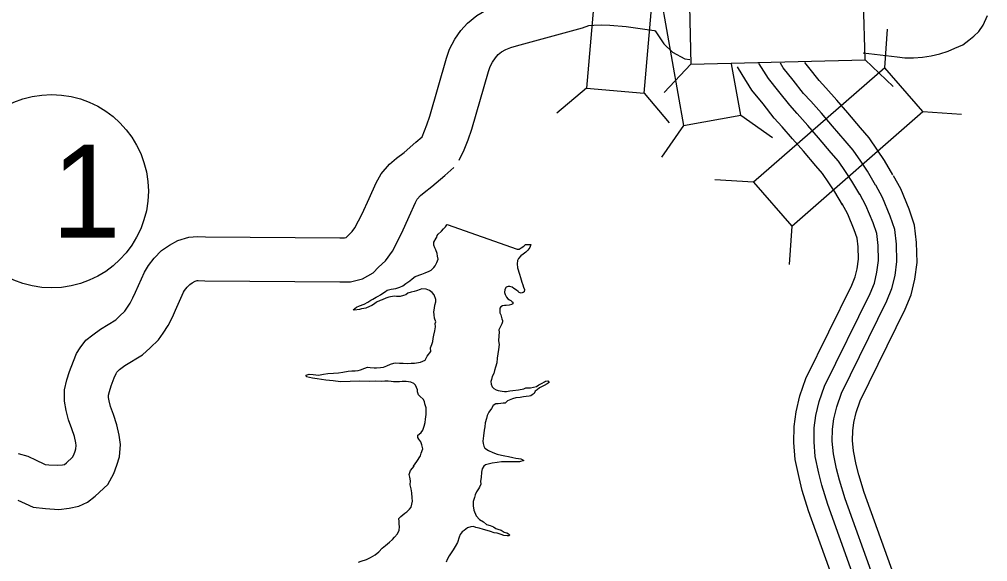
# Model space of a CAD drawing. Extents: x -939622 to -934245, y 1383184 to 1385301.
# Drawn here: x -935705.45 to -935685.64, y 1384342.8 to 1384353.91 of the extents above; entities that cross this region are included whole.
import ezdxf

# ---------------------------------------------------------------- set-up
doc = ezdxf.new("R2010")
doc.units = 0
for name, color, linetype in [('10', 7, 'Continuous'), ('15', 7, 'Continuous'), ('20', 7, 'Continuous'), ('27', 7, 'Continuous'), ('9', 7, 'Continuous')]:
    doc.layers.add(name, color=color, linetype=linetype)

msp = doc.modelspace()

# ---------------------------------------------------------------- linework, layer by layer
at = {"layer": '10'}
for points in [[(-935697.21, 1384351.5), (-935697.112, 1384351.745), (-935697.054, 1384351.923), (-935696.709, 1384353.112), (-935696.646, 1384353.296), (-935696.542, 1384353.503), (-935696.414, 1384353.677), (-935696.283, 1384353.831), (-935696.092, 1384353.989), (-935695.89, 1384354.1), (-935695.69, 1384354.184), (-935695.518, 1384354.231), (-935694.187, 1384354.6), (-935693.979, 1384354.666), (-935693.756, 1384354.689), (-935693.533, 1384354.697), (-935693.317, 1384354.691), (-935692.93, 1384354.658), (-935692.621, 1384354.613), (-935692.258, 1384354.561), (-935692.065, 1384354.5), (-935691.891, 1384354.4), (-935691.743, 1384354.248), (-935691.678, 1384354.156)], [(-935685.728, 1384353.788), (-935685.636, 1384353.989)], [(-935696.447, 1384351.022), (-935696.347, 1384351.235), (-935696.266, 1384351.439), (-935696.194, 1384351.658), (-935695.852, 1384352.839), (-935695.815, 1384352.945), (-935695.771, 1384353.032), (-935695.708, 1384353.118), (-935695.649, 1384353.187), (-935695.584, 1384353.241), (-935695.498, 1384353.288), (-935695.394, 1384353.332), (-935695.278, 1384353.364), (-935693.929, 1384353.737), (-935693.795, 1384353.78), (-935693.695, 1384353.79), (-935693.528, 1384353.796), (-935693.367, 1384353.792), (-935693.034, 1384353.763), (-935692.749, 1384353.722), (-935692.459, 1384353.681), (-935692.441, 1384353.675), (-935692.438, 1384353.673), (-935692.383, 1384353.593), (-935692.265, 1384353.409), (-935692.082, 1384353.233), (-935691.831, 1384353.1), (-935691.733, 1384353.088)], [(-935688.181, 1384353.221), (-935687.488, 1384353.144), (-935687.328, 1384353.122), (-935687.15, 1384353.12), (-935686.966, 1384353.137), (-935686.793, 1384353.163), (-935686.617, 1384353.199), (-935686.446, 1384353.255), (-935686.304, 1384353.317), (-935686.144, 1384353.389), (-935686.019, 1384353.479), (-935685.917, 1384353.561), (-935685.813, 1384353.662), (-935685.728, 1384353.788)], [(-935705.472, 1384345.019), (-935705.28, 1384344.962), (-935705.104, 1384344.88), (-935704.948, 1384344.808), (-935704.923, 1384344.796), (-935704.845, 1384344.788), (-935704.661, 1384344.777), (-935704.567, 1384344.787), (-935704.528, 1384344.795), (-935704.486, 1384344.827), (-935704.362, 1384344.945), (-935704.337, 1384344.989), (-935704.308, 1384345.065), (-935704.293, 1384345.116), (-935704.287, 1384345.185), (-935704.294, 1384345.238), (-935704.321, 1384345.365), (-935704.376, 1384345.524), (-935704.442, 1384345.71), (-935704.495, 1384345.9), (-935704.528, 1384346.093), (-935704.524, 1384346.324), (-935704.478, 1384346.524), (-935704.425, 1384346.697), (-935704.345, 1384346.907), (-935704.278, 1384347.063), (-935704.208, 1384347.185), (-935704.09, 1384347.337), (-935703.946, 1384347.451), (-935703.792, 1384347.564), (-935703.477, 1384347.757), (-935703.399, 1384347.829), (-935703.294, 1384347.934), (-935703.249, 1384347.996), (-935703.18, 1384348.1), (-935703.126, 1384348.204), (-935703.073, 1384348.319), (-935702.892, 1384348.733), (-935702.811, 1384348.868), (-935702.693, 1384349.016), (-935702.541, 1384349.175), (-935702.379, 1384349.283), (-935702.208, 1384349.377), (-935701.983, 1384349.45), (-935701.802, 1384349.462), (-935701.639, 1384349.456), (-935698.89, 1384349.432), (-935698.794, 1384349.433), (-935698.763, 1384349.441), (-935698.736, 1384349.469), (-935698.638, 1384349.561), (-935698.583, 1384349.637), (-935698.435, 1384349.926), (-935698.295, 1384350.238), (-935698.151, 1384350.561), (-935698.046, 1384350.746), (-935697.875, 1384350.942), (-935697.73, 1384351.065), (-935697.577, 1384351.181), (-935697.334, 1384351.392), (-935697.21, 1384351.5)], [(-935705.482, 1384344.064), (-935705.331, 1384343.994), (-935705.17, 1384343.917), (-935704.918, 1384343.891), (-935704.641, 1384343.874), (-935704.429, 1384343.896), (-935704.231, 1384343.937), (-935704.053, 1384344.024), (-935703.9, 1384344.142), (-935703.643, 1384344.386), (-935703.52, 1384344.607), (-935703.454, 1384344.778), (-935703.404, 1384344.95), (-935703.382, 1384345.205), (-935703.407, 1384345.392), (-935703.453, 1384345.607), (-935703.526, 1384345.82), (-935703.583, 1384345.981), (-935703.615, 1384346.097), (-935703.626, 1384346.162), (-935703.626, 1384346.214), (-935703.608, 1384346.29), (-935703.573, 1384346.406), (-935703.511, 1384346.569), (-935703.472, 1384346.659), (-935703.458, 1384346.683), (-935703.445, 1384346.699), (-935703.399, 1384346.736), (-935703.29, 1384346.817), (-935702.93, 1384347.037), (-935702.775, 1384347.181), (-935702.606, 1384347.348), (-935702.508, 1384347.485), (-935702.405, 1384347.641), (-935702.317, 1384347.808), (-935702.252, 1384347.951), (-935702.09, 1384348.32), (-935702.07, 1384348.354), (-935702.015, 1384348.423), (-935701.959, 1384348.481), (-935701.912, 1384348.513), (-935701.85, 1384348.547), (-935701.812, 1384348.559), (-935701.789, 1384348.56), (-935701.658, 1384348.556), (-935698.892, 1384348.532), (-935698.676, 1384348.534), (-935698.429, 1384348.598), (-935698.21, 1384348.716), (-935698.101, 1384348.831), (-935697.961, 1384348.963), (-935697.814, 1384349.164), (-935697.624, 1384349.537), (-935697.474, 1384349.87), (-935697.346, 1384350.155), (-935697.308, 1384350.223), (-935697.242, 1384350.299), (-935697.166, 1384350.363), (-935697.008, 1384350.483), (-935696.744, 1384350.713), (-935696.56, 1384350.873)]]:
    msp.add_lwpolyline(points, dxfattribs=at)
at = {"layer": '15'}
for points in [[(-935688.25, 1384350.324), (-935688.412, 1384350.597), (-935688.544, 1384350.792), (-935688.687, 1384351.002), (-935688.838, 1384351.176), (-935689.094, 1384351.479), (-935689.317, 1384351.736), (-935689.534, 1384351.981), (-935689.687, 1384352.148), (-935689.91, 1384352.432), (-935690.123, 1384352.696), (-935690.31, 1384352.996), (-935690.321, 1384353.014)], [(-935687.928, 1384350.516), (-935688.095, 1384350.798), (-935688.233, 1384351.002), (-935688.389, 1384351.232), (-935688.553, 1384351.42), (-935688.809, 1384351.723), (-935689.035, 1384351.984), (-935689.256, 1384352.232), (-935689.401, 1384352.391), (-935689.616, 1384352.666), (-935689.817, 1384352.914), (-935689.877, 1384353.011)], [(-935687.573, 1384350.727), (-935687.747, 1384351.019), (-935687.891, 1384351.233), (-935688.062, 1384351.484), (-935688.24, 1384351.689), (-935688.496, 1384351.992), (-935688.725, 1384352.256), (-935688.949, 1384352.508), (-935689.085, 1384352.657), (-935689.294, 1384352.923), (-935689.376, 1384353.024)], [(-935688.604, 1384350.113), (-935688.761, 1384350.376), (-935688.885, 1384350.561), (-935689.014, 1384350.75), (-935689.151, 1384350.908), (-935689.407, 1384351.211), (-935689.627, 1384351.464), (-935689.841, 1384351.705), (-935690.002, 1384351.882), (-935690.232, 1384352.175), (-935690.459, 1384352.456), (-935690.662, 1384352.78), (-935690.758, 1384352.939)], [(-935686.981, 1384340.943), (-935688.161, 1384344.221), (-935688.272, 1384344.584), (-935688.325, 1384344.795), (-935688.382, 1384345.071), (-935688.401, 1384345.285), (-935688.397, 1384345.484), (-935688.375, 1384345.651), (-935688.324, 1384345.86), (-935688.244, 1384346.094), (-935687.321, 1384347.973), (-935687.199, 1384348.268), (-935687.125, 1384348.588), (-935687.08, 1384348.93), (-935687.089, 1384349.337), (-935687.133, 1384349.697), (-935687.243, 1384350.022), (-935687.414, 1384350.437), (-935687.562, 1384350.707)], [(-935687.362, 1384340.784), (-935688.553, 1384344.091), (-935688.669, 1384344.474), (-935688.727, 1384344.702), (-935688.791, 1384345.011), (-935688.814, 1384345.271), (-935688.809, 1384345.515), (-935688.781, 1384345.726), (-935688.72, 1384345.976), (-935688.626, 1384346.252), (-935687.698, 1384348.142), (-935687.594, 1384348.394), (-935687.531, 1384348.662), (-935687.493, 1384348.953), (-935687.501, 1384349.307), (-935687.537, 1384349.605), (-935687.63, 1384349.877), (-935687.787, 1384350.259), (-935687.924, 1384350.51)], [(-935687.709, 1384340.639), (-935688.909, 1384343.973), (-935689.031, 1384344.373), (-935689.093, 1384344.618), (-935689.163, 1384344.956), (-935689.189, 1384345.259), (-935689.183, 1384345.543), (-935689.15, 1384345.795), (-935689.081, 1384346.081), (-935688.973, 1384346.396), (-935688.04, 1384348.297), (-935687.952, 1384348.509), (-935687.901, 1384348.729), (-935687.868, 1384348.973), (-935687.875, 1384349.28), (-935687.905, 1384349.521), (-935687.981, 1384349.745), (-935688.126, 1384350.097), (-935688.253, 1384350.33)], [(-935688.09, 1384340.48), (-935689.301, 1384343.843), (-935689.428, 1384344.263), (-935689.495, 1384344.525), (-935689.572, 1384344.896), (-935689.602, 1384345.245), (-935689.595, 1384345.574), (-935689.557, 1384345.871), (-935689.477, 1384346.197), (-935689.355, 1384346.554), (-935688.416, 1384348.467), (-935688.346, 1384348.636), (-935688.307, 1384348.803), (-935688.281, 1384348.996), (-935688.287, 1384349.25), (-935688.309, 1384349.428), (-935688.367, 1384349.6), (-935688.499, 1384349.92), (-935688.615, 1384350.132)]]:
    msp.add_lwpolyline(points, dxfattribs=at)
at = {"layer": '20'}
for p, q in [((-935692.438, 1384354.999), (-935691.858, 1384351.736)), ((-935687.74, 1384352.914), (-935687.687, 1384353.704)), ((-935691.708, 1384352.988), (-935692.253, 1384352.413)), ((-935690.688, 1384351.943), (-935690.875, 1384352.995)), ((-935688.145, 1384353.081), (-935687.571, 1384352.535)), ((-935693.846, 1384352.496), (-935694.452, 1384351.986)), ((-935692.662, 1384352.394), (-935692.152, 1384351.788)), ((-935686.96, 1384352.019), (-935686.169, 1384351.965)), ((-935691.858, 1384351.736), (-935690.688, 1384351.943)), ((-935690.688, 1384351.943), (-935690.039, 1384351.49)), ((-935691.858, 1384351.736), (-935692.312, 1384351.086)), ((-935690.426, 1384350.571), (-935691.217, 1384350.625)), ((-935689.646, 1384349.676), (-935689.7, 1384348.886))]:
    msp.add_line(p, q, dxfattribs=at)
for points in [[(-935693.54, 1384356.047), (-935693.846, 1384352.496), (-935692.662, 1384352.394), (-935692.356, 1384355.945)], [(-935688.176, 1384354.268), (-935691.739, 1384354.175), (-935691.708, 1384352.988), (-935688.145, 1384353.081)], [(-935689.646, 1384349.676), (-935686.96, 1384352.019), (-935687.74, 1384352.914), (-935690.426, 1384350.571)]]:
    msp.add_lwpolyline(points, close=True, dxfattribs=at)
at = {"layer": '27'}
msp.add_circle((-935704.791, 1384350.389), 1.98, dxfattribs=at)
at = {"layer": '9'}
for points in [[(-935697.214, 1384348.688), (-935697.148, 1384348.719), (-935697.061, 1384348.752), (-935697.02, 1384348.774), (-935696.972, 1384348.825), (-935696.942, 1384348.864), (-935696.907, 1384348.927), (-935696.877, 1384348.997), (-935696.892, 1384349.06), (-935696.902, 1384349.117), (-935696.926, 1384349.192), (-935696.947, 1384349.233), (-935696.966, 1384349.287), (-935696.969, 1384349.344), (-935696.922, 1384349.426), (-935696.91, 1384349.447), (-935696.898, 1384349.483), (-935696.883, 1384349.507), (-935696.821, 1384349.562), (-935696.812, 1384349.571), (-935696.77, 1384349.622), (-935696.758, 1384349.634), (-935696.731, 1384349.661), (-935696.704, 1384349.7)], [(-935696.704, 1384349.7), (-935696.699, 1384349.706)], [(-935696.699, 1384349.706), (-935695.263, 1384349.201), (-935695.224, 1384349.204), (-935695.182, 1384349.231), (-935695.128, 1384349.265), (-935695.09, 1384349.295), (-935695.027, 1384349.301), (-935694.982, 1384349.296), (-935695.002, 1384349.235), (-935695.044, 1384349.181), (-935695.086, 1384349.142), (-935695.139, 1384349.1), (-935695.19, 1384349.066), (-935695.238, 1384349.012), (-935695.258, 1384348.967), (-935695.264, 1384348.904), (-935695.255, 1384348.82), (-935695.218, 1384348.688), (-935695.196, 1384348.619), (-935695.169, 1384348.529), (-935695.145, 1384348.469), (-935695.132, 1384348.421), (-935695.114, 1384348.376), (-935695.12, 1384348.328), (-935695.141, 1384348.313), (-935695.18, 1384348.304), (-935695.222, 1384348.312), (-935695.246, 1384348.339), (-935695.279, 1384348.366), (-935695.333, 1384348.396), (-935695.369, 1384348.426), (-935695.411, 1384348.44), (-935695.447, 1384348.44), (-935695.489, 1384348.422), (-935695.513, 1384348.377), (-935695.521, 1384348.317), (-935695.512, 1384348.272), (-935695.482, 1384348.221), (-935695.455, 1384348.188), (-935695.422, 1384348.167), (-935695.391, 1384348.149), (-935695.37, 1384348.131), (-935695.352, 1384348.116), (-935695.355, 1384348.086), (-935695.379, 1384348.071), (-935695.43, 1384348.056), (-935695.49, 1384348.05), (-935695.523, 1384348.049), (-935695.565, 1384348.04), (-935695.598, 1384348.025), (-935695.618, 1384347.992), (-935695.621, 1384347.953), (-935695.615, 1384347.896), (-935695.597, 1384347.857), (-935695.584, 1384347.803), (-935695.578, 1384347.773), (-935695.566, 1384347.743), (-935695.563, 1384347.713), (-935695.58, 1384347.674), (-935695.601, 1384347.632), (-935695.628, 1384347.577), (-935695.637, 1384347.55), (-935695.633, 1384347.502), (-935695.636, 1384347.43), (-935695.647, 1384347.328), (-935695.635, 1384347.253), (-935695.643, 1384347.145), (-935695.658, 1384347.058), (-935695.672, 1384346.968), (-935695.681, 1384346.877), (-935695.704, 1384346.787), (-935695.728, 1384346.715), (-935695.742, 1384346.655), (-935695.775, 1384346.592), (-935695.792, 1384346.537), (-935695.801, 1384346.492), (-935695.795, 1384346.438), (-935695.777, 1384346.384), (-935695.74, 1384346.349), (-935695.695, 1384346.322), (-935695.65, 1384346.31), (-935695.611, 1384346.301), (-935695.572, 1384346.292), (-935695.521, 1384346.29), (-935695.479, 1384346.287), (-935695.416, 1384346.305), (-935695.353, 1384346.309), (-935695.234, 1384346.324), (-935695.129, 1384346.34), (-935695.087, 1384346.364), (-935695.039, 1384346.365), (-935694.994, 1384346.365), (-935694.931, 1384346.374), (-935694.868, 1384346.39), (-935694.818, 1384346.423), (-935694.755, 1384346.456), (-935694.707, 1384346.483), (-935694.683, 1384346.502), (-935694.638, 1384346.508), (-935694.611, 1384346.472), (-935694.65, 1384346.442)], [(-935699.575, 1384346.588), (-935699.584, 1384346.621), (-935699.518, 1384346.646), (-935699.441, 1384346.637), (-935699.33, 1384346.62), (-935699.225, 1384346.644), (-935699.138, 1384346.654), (-935699.024, 1384346.663), (-935698.919, 1384346.673), (-935698.832, 1384346.685), (-935698.722, 1384346.707), (-935698.644, 1384346.714), (-935698.578, 1384346.714), (-935698.518, 1384346.717), (-935698.47, 1384346.73), (-935698.38, 1384346.769), (-935698.329, 1384346.784), (-935698.272, 1384346.782), (-935698.189, 1384346.776), (-935698.141, 1384346.77), (-935698.057, 1384346.777), (-935698, 1384346.786), (-935697.928, 1384346.814), (-935697.853, 1384346.847), (-935697.787, 1384346.869), (-935697.749, 1384346.875), (-935697.668, 1384346.866), (-935697.599, 1384346.867), (-935697.506, 1384346.861), (-935697.431, 1384346.871), (-935697.362, 1384346.865), (-935697.245, 1384346.887), (-935697.146, 1384346.929), (-935697.102, 1384347.014), (-935697.031, 1384347.104), (-935697.034, 1384347.182), (-935697.013, 1384347.248), (-935696.99, 1384347.314), (-935696.984, 1384347.372), (-935696.97, 1384347.441), (-935696.946, 1384347.528), (-935696.932, 1384347.612), (-935696.941, 1384347.681), (-935696.929, 1384347.717), (-935696.957, 1384347.792), (-935696.963, 1384347.861), (-935696.967, 1384347.921), (-935696.958, 1384347.993), (-935696.949, 1384348.059), (-935696.929, 1384348.123), (-935696.926, 1384348.171), (-935696.96, 1384348.264), (-935697.005, 1384348.314), (-935697.056, 1384348.356), (-935697.128, 1384348.386), (-935697.212, 1384348.391), (-935697.248, 1384348.376), (-935697.326, 1384348.349), (-935697.374, 1384348.333), (-935697.431, 1384348.324), (-935697.502, 1384348.299), (-935697.544, 1384348.266), (-935697.589, 1384348.251), (-935697.655, 1384348.233), (-935697.73, 1384348.235), (-935697.778, 1384348.241), (-935697.888, 1384348.219), (-935697.948, 1384348.198), (-935698.023, 1384348.167), (-935698.068, 1384348.152), (-935698.143, 1384348.119), (-935698.184, 1384348.085), (-935698.238, 1384348.046), (-935698.283, 1384348.028), (-935698.358, 1384347.994), (-935698.403, 1384347.988), (-935698.451, 1384347.982), (-935698.492, 1384347.97), (-935698.591, 1384347.951), (-935698.618, 1384347.963), (-935698.553, 1384348.017), (-935698.487, 1384348.042), (-935698.397, 1384348.078), (-935698.322, 1384348.115), (-935698.257, 1384348.157), (-935698.215, 1384348.181), (-935698.152, 1384348.218), (-935698.107, 1384348.239), (-935698.063, 1384348.266), (-935698.012, 1384348.303), (-935697.961, 1384348.339), (-935697.925, 1384348.363), (-935697.841, 1384348.382), (-935697.749, 1384348.397), (-935697.665, 1384348.425), (-935697.605, 1384348.449), (-935697.539, 1384348.497), (-935697.462, 1384348.552), (-935697.411, 1384348.597), (-935697.349, 1384348.64), (-935697.214, 1384348.688)], [(-935698.512, 1384342.793), (-935698.453, 1384342.811), (-935698.348, 1384342.851), (-935698.264, 1384342.887), (-935698.172, 1384342.945), (-935698.097, 1384343.005), (-935698.023, 1384343.081), (-935697.957, 1384343.138), (-935697.879, 1384343.202), (-935697.817, 1384343.259), (-935697.772, 1384343.304), (-935697.713, 1384343.374), (-935697.677, 1384343.452), (-935697.669, 1384343.518), (-935697.675, 1384343.575), (-935697.681, 1384343.629), (-935697.682, 1384343.686), (-935697.646, 1384343.728), (-935697.562, 1384343.795), (-935697.52, 1384343.825), (-935697.464, 1384343.88), (-935697.434, 1384343.922), (-935697.402, 1384344.042), (-935697.411, 1384344.114), (-935697.418, 1384344.216), (-935697.43, 1384344.297), (-935697.452, 1384344.375), (-935697.449, 1384344.459), (-935697.459, 1384344.537), (-935697.471, 1384344.591), (-935697.448, 1384344.669), (-935697.37, 1384344.757), (-935697.382, 1384344.76), (-935697.314, 1384344.856), (-935697.243, 1384344.968), (-935697.228, 1384345.028), (-935697.196, 1384345.112), (-935697.214, 1384345.196), (-935697.238, 1384345.259), (-935697.275, 1384345.31), (-935697.299, 1384345.349), (-935697.299, 1384345.391), (-935697.269, 1384345.415), (-935697.225, 1384345.448), (-935697.195, 1384345.497), (-935697.165, 1384345.581), (-935697.145, 1384345.656), (-935697.136, 1384345.722), (-935697.128, 1384345.815), (-935697.125, 1384345.89), (-935697.129, 1384345.956), (-935697.15, 1384346.037), (-935697.159, 1384346.085), (-935697.184, 1384346.13), (-935697.25, 1384346.184), (-935697.28, 1384346.223), (-935697.304, 1384346.28), (-935697.305, 1384346.322), (-935697.344, 1384346.418), (-935697.38, 1384346.45), (-935697.437, 1384346.477), (-935697.536, 1384346.492), (-935697.614, 1384346.491), (-935697.671, 1384346.485), (-935697.713, 1384346.485), (-935697.794, 1384346.487), (-935697.845, 1384346.493), (-935697.902, 1384346.499), (-935697.974, 1384346.498), (-935698.043, 1384346.492), (-935698.163, 1384346.497), (-935698.289, 1384346.49), (-935698.493, 1384346.501), (-935698.681, 1384346.494), (-935698.876, 1384346.487), (-935699.032, 1384346.504), (-935699.182, 1384346.518), (-935699.353, 1384346.55), (-935699.452, 1384346.562), (-935699.575, 1384346.588)], [(-935694.65, 1384346.442), (-935694.71, 1384346.408), (-935694.752, 1384346.387), (-935694.805, 1384346.36), (-935694.853, 1384346.324), (-935694.895, 1384346.293), (-935694.918, 1384346.245), (-935694.954, 1384346.218), (-935694.984, 1384346.197), (-935695.02, 1384346.19), (-935695.08, 1384346.184), (-935695.134, 1384346.178), (-935695.203, 1384346.165), (-935695.293, 1384346.156), (-935695.361, 1384346.137), (-935695.424, 1384346.113), (-935695.463, 1384346.098), (-935695.493, 1384346.065), (-935695.511, 1384346.05), (-935695.547, 1384346.049), (-935695.601, 1384346.043), (-935695.649, 1384346.037), (-935695.702, 1384346.033), (-935695.753, 1384346.003), (-935695.792, 1384345.94), (-935695.842, 1384345.868), (-935695.878, 1384345.795), (-935695.89, 1384345.738), (-935695.916, 1384345.645), (-935695.924, 1384345.564), (-935695.942, 1384345.495), (-935695.953, 1384345.38), (-935695.962, 1384345.323), (-935695.965, 1384345.269), (-935695.958, 1384345.224), (-935695.943, 1384345.17), (-935695.922, 1384345.125), (-935695.85, 1384345.081), (-935695.759, 1384345.042), (-935695.672, 1384345.004), (-935695.585, 1384344.986), (-935695.516, 1384344.972), (-935695.438, 1384344.957), (-935695.354, 1384344.936), (-935695.294, 1384344.922), (-935695.234, 1384344.916), (-935695.189, 1384344.907), (-935695.129, 1384344.878), (-935695.219, 1384344.85), (-935695.312, 1384344.847), (-935695.396, 1384344.846), (-935695.501, 1384344.848), (-935695.581, 1384344.845), (-935695.674, 1384344.836), (-935695.776, 1384344.823), (-935695.857, 1384344.801), (-935695.911, 1384344.789), (-935695.947, 1384344.762), (-935695.979, 1384344.705), (-935695.991, 1384344.633), (-935695.999, 1384344.527), (-935696.011, 1384344.449), (-935696.01, 1384344.392), (-935696.034, 1384344.329), (-935696.052, 1384344.293), (-935696.093, 1384344.233), (-935696.12, 1384344.175), (-935696.138, 1384344.115), (-935696.161, 1384344.034), (-935696.164, 1384343.947), (-935696.151, 1384343.86), (-935696.102, 1384343.74), (-935696.033, 1384343.665), (-935695.952, 1384343.621), (-935695.889, 1384343.567), (-935695.813, 1384343.541), (-935695.747, 1384343.52), (-935695.699, 1384343.484), (-935695.66, 1384343.466), (-935695.594, 1384343.446), (-935695.528, 1384343.41), (-935695.477, 1384343.392), (-935695.441, 1384343.374), (-935695.417, 1384343.351), (-935695.426, 1384343.332), (-935695.471, 1384343.332), (-935695.533, 1384343.338), (-935695.594, 1384343.362), (-935695.672, 1384343.388), (-935695.735, 1384343.397), (-935695.807, 1384343.423), (-935695.879, 1384343.441), (-935695.954, 1384343.465), (-935696.041, 1384343.488), (-935696.107, 1384343.506), (-935696.158, 1384343.521), (-935696.212, 1384343.514), (-935696.278, 1384343.499), (-935696.349, 1384343.444), (-935696.391, 1384343.414), (-935696.43, 1384343.36)], [(-935696.43, 1384343.36), (-935696.45, 1384343.306), (-935696.486, 1384343.194), (-935696.533, 1384343.113), (-935696.572, 1384343.047), (-935696.625, 1384342.965), (-935696.652, 1384342.923), (-935696.693, 1384342.851), (-935696.714, 1384342.794)]]:
    msp.add_lwpolyline(points, dxfattribs=at)

# ---------------------------------------------------------------- texts
at = {"layer": '27'}
msp.add_text('1', height=1.901, dxfattribs=at).set_placement((-935704.791, 1384349.439))

doc.saveas('drawing.dxf')
